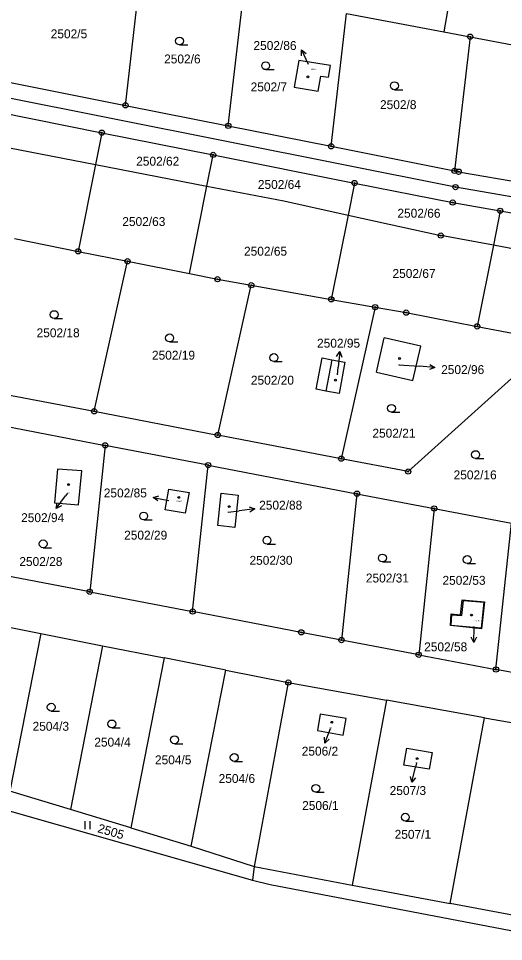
# Model space of a CAD drawing. Extents: x -755819 to -753140, y -1169796 to -1166000.
# Drawn here: x -754940 to -754847.5, y -1169138.4 to -1168962.2 of the extents above; entities that cross this region are included whole.
import ezdxf

# ---------------------------------------------------------------- set-up
doc = ezdxf.new("R2010")
doc.units = 0
for name, color, linetype in [('Vrstva 1', 7, 'Continuous'), ('Vrstva 13', 7, 'Continuous'), ('Vrstva 16', 7, 'Continuous'), ('Vrstva 18', 7, 'Continuous'), ('Vrstva 19', 7, 'Continuous'), ('Vrstva 24', 7, 'Continuous'), ('Vrstva 25', 7, 'Continuous'), ('Vrstva 4', 7, 'Continuous')]:
    doc.layers.add(name, color=color, linetype=linetype)

msp = doc.modelspace()

# ---------------------------------------------------------------- linework, layer by layer
at = {"layer": 'Vrstva 1'}
for p, q in [((-754849.15, -1168906.75), (-754858.89, -1168964.75)), ((-754919.63, -1168978.8), (-754916.79, -1168953.96)), ((-754900.02, -1168982.71), (-754897.13, -1168957.63)), ((-754880.41, -1168986.62), (-754877.47, -1168961.29)), ((-754877.47, -1168961.29), (-754858.89, -1168964.75)), ((-754858.89, -1168964.75), (-754853.87, -1168965.7)), ((-754853.87, -1168965.7), (-754856.87, -1168991.31)), ((-754853.87, -1168965.7), (-754836.29, -1168969.03)), ((-754856.67, -1168994.41), (-754994.55, -1168966.92)), ((-754886.58, -1168970.23), (-754887.44, -1168975.36)), ((-754880.51, -1168971.22), (-754886.58, -1168970.23)), ((-754880.89, -1168973.4), (-754880.51, -1168971.22)), ((-754882.87, -1168976.12), (-754882.38, -1168973.22)), ((-754882.38, -1168973.22), (-754880.89, -1168973.4)), ((-754967.58, -1168975.36), (-754924.13, -1168984.02)), ((-754943.17, -1168974.1), (-754919.63, -1168978.8)), ((-754887.44, -1168975.36), (-754882.87, -1168976.12)), ((-754919.63, -1168978.8), (-754900.02, -1168982.71)), ((-754968.31, -1168981.8), (-754925.34, -1168990.09)), ((-754924.13, -1168984.02), (-754925.34, -1168990.09)), ((-754924.13, -1168984.02), (-754902.91, -1168988.25)), ((-754900.02, -1168982.71), (-754880.41, -1168986.62)), ((-754880.41, -1168986.62), (-754856.87, -1168991.31)), ((-754904.1, -1168994.2), (-754902.91, -1168988.25)), ((-754902.91, -1168988.25), (-754875.94, -1168993.63)), ((-754925.34, -1168990.09), (-754928.65, -1169006.67)), ((-754925.34, -1168990.09), (-754904.1, -1168994.2)), ((-754856.87, -1168991.31), (-754856.08, -1168991.47)), ((-754856.08, -1168991.47), (-754834.62, -1168995.19)), ((-754907.43, -1169010.92), (-754904.1, -1168994.2)), ((-754904.1, -1168994.2), (-754889.43, -1168997.03)), ((-754875.94, -1168993.63), (-754877.16, -1168999.74)), ((-754875.94, -1168993.63), (-754857.22, -1168997.36)), ((-754799.45, -1169004.34), (-754856.67, -1168994.41)), ((-754889.43, -1168997.03), (-754877.16, -1168999.74)), ((-754857.22, -1168997.36), (-754848.15, -1168998.93)), ((-754877.16, -1168999.74), (-754880.37, -1169015.83)), ((-754877.16, -1168999.74), (-754859.49, -1169003.65)), ((-754848.15, -1168998.93), (-754849.46, -1169005.51)), ((-754848.15, -1168998.93), (-754820.54, -1169003.72)), ((-754849.46, -1169005.51), (-754859.49, -1169003.65)), ((-754940.82, -1169004.24), (-754928.65, -1169006.67)), ((-754928.65, -1169006.67), (-754919.25, -1169008.56)), ((-754849.46, -1169005.51), (-754852.54, -1169020.99)), ((-754821.74, -1169010.65), (-754849.46, -1169005.51)), ((-754925.61, -1169037.19), (-754919.25, -1169008.56)), ((-754919.25, -1169008.56), (-754907.43, -1169010.92)), ((-754907.43, -1169010.92), (-754902.09, -1169011.99)), ((-754902.09, -1169011.99), (-754895.64, -1169013.13)), ((-754902.04, -1169041.72), (-754895.64, -1169013.13)), ((-754895.64, -1169013.13), (-754880.37, -1169015.83)), ((-754880.37, -1169015.83), (-754872.01, -1169017.32)), ((-754872.01, -1169017.32), (-754878.47, -1169046.24)), ((-754872.01, -1169017.32), (-754866.1, -1169018.36)), ((-754866.1, -1169018.36), (-754852.54, -1169020.99)), ((-754852.54, -1169020.99), (-754838.09, -1169023.79)), ((-754871.78, -1169029.74), (-754870.28, -1169023.19)), ((-754863.28, -1169024.76), (-754870.28, -1169023.19)), ((-754838.09, -1169023.79), (-754865.71, -1169048.69)), ((-754864.79, -1169031.32), (-754863.28, -1169024.76)), ((-754883.28, -1169032.98), (-754882.14, -1169027.01)), ((-754882.14, -1169027.01), (-754880.28, -1169027.36)), ((-754880.28, -1169027.36), (-754877.77, -1169027.84)), ((-754877.77, -1169027.84), (-754878.86, -1169033.79)), ((-754871.78, -1169029.74), (-754864.79, -1169031.32)), ((-754947.22, -1169033.04), (-754925.61, -1169037.19)), ((-754881.42, -1169033.34), (-754883.28, -1169032.98)), ((-754878.86, -1169033.79), (-754881.42, -1169033.34)), ((-754925.61, -1169037.19), (-754902.04, -1169041.72)), ((-754943.14, -1169039.93), (-754923.5, -1169043.7)), ((-754878.47, -1169046.24), (-754902.04, -1169041.72)), ((-754923.5, -1169043.7), (-754926.46, -1169071.65)), ((-754903.85, -1169047.47), (-754923.5, -1169043.7)), ((-754906.82, -1169075.42), (-754903.85, -1169047.47)), ((-754903.85, -1169047.47), (-754875.47, -1169052.92)), ((-754865.71, -1169048.69), (-754878.47, -1169046.24)), ((-754932.58, -1169048.22), (-754933.18, -1169054.65)), ((-754927.98, -1169048.59), (-754932.58, -1169048.22)), ((-754928.58, -1169055.08), (-754927.98, -1169048.59)), ((-754912.08, -1169055.99), (-754911.38, -1169052.03)), ((-754911.38, -1169052.03), (-754907.5, -1169052.72)), ((-754907.5, -1169052.72), (-754908.25, -1169056.67)), ((-754902.02, -1169059.02), (-754901.38, -1169052.85)), ((-754901.38, -1169052.85), (-754898.16, -1169053.18)), ((-754875.47, -1169052.92), (-754878.43, -1169080.86)), ((-754875.47, -1169052.92), (-754860.74, -1169055.75)), ((-754933.18, -1169054.65), (-754928.58, -1169055.08)), ((-754898.16, -1169053.18), (-754898.8, -1169059.35)), ((-754908.25, -1169056.67), (-754912.08, -1169055.99)), ((-754860.74, -1169055.75), (-754863.7, -1169083.67)), ((-754860.74, -1169055.75), (-754846.01, -1169058.57)), ((-754898.8, -1169059.35), (-754902.02, -1169059.02)), ((-754848.96, -1169086.48), (-754846.01, -1169058.57)), ((-754926.46, -1169071.65), (-754946.1, -1169067.88)), ((-754926.46, -1169071.65), (-754906.82, -1169075.42)), ((-754855.71, -1169076.02), (-754855.42, -1169073.16)), ((-754855.42, -1169073.16), (-754851.15, -1169073.55)), ((-754851.15, -1169073.55), (-754851.69, -1169078.71)), ((-754886.1, -1169079.39), (-754906.82, -1169075.42)), ((-754857.64, -1169078.1), (-754857.48, -1169075.84)), ((-754857.48, -1169075.84), (-754855.71, -1169076.02)), ((-754947.51, -1169077.28), (-754935.76, -1169079.61)), ((-754878.43, -1169080.86), (-754886.1, -1169079.39)), ((-754851.69, -1169078.71), (-754857.64, -1169078.1)), ((-754935.76, -1169079.61), (-754941.67, -1169109.7)), ((-754935.76, -1169079.61), (-754924, -1169081.95)), ((-754863.7, -1169083.67), (-754878.43, -1169080.86)), ((-754924, -1169081.95), (-754930.12, -1169113.2)), ((-754924, -1169081.95), (-754912.25, -1169084.28)), ((-754912.25, -1169084.28), (-754918.64, -1169116.67)), ((-754900.5, -1169086.62), (-754912.25, -1169084.28)), ((-754863.7, -1169083.67), (-754848.96, -1169086.48)), ((-754831.38, -1169089.83), (-754848.96, -1169086.48)), ((-754907.08, -1169120.17), (-754900.5, -1169086.62)), ((-754900.5, -1169086.62), (-754888.57, -1169088.97)), ((-754888.57, -1169088.97), (-754895.06, -1169124.1)), ((-754888.57, -1169088.97), (-754869.87, -1169092.33)), ((-754869.87, -1169092.33), (-754876.39, -1169127.61)), ((-754851.17, -1169095.68), (-754869.87, -1169092.33)), ((-754882.48, -1169094.99), (-754883.02, -1169098.14)), ((-754877.56, -1169095.84), (-754882.48, -1169094.99)), ((-754878.09, -1169098.99), (-754877.56, -1169095.84)), ((-754857.71, -1169131.11), (-754851.17, -1169095.68)), ((-754851.17, -1169095.68), (-754830.74, -1169099.35)), ((-754883.02, -1169098.14), (-754878.09, -1169098.99)), ((-754866.53, -1169104.72), (-754865.97, -1169101.47)), ((-754865.97, -1169101.47), (-754861.13, -1169102.3)), ((-754861.13, -1169102.3), (-754861.68, -1169105.47)), ((-754861.68, -1169105.47), (-754866.53, -1169104.72)), ((-754930.12, -1169113.2), (-754941.67, -1169109.7)), ((-754918.64, -1169116.67), (-754930.12, -1169113.2)), ((-754918.64, -1169116.67), (-754907.08, -1169120.17)), ((-754907.08, -1169120.17), (-754895.06, -1169124.1)), ((-754895.06, -1169124.1), (-754895.38, -1169126.66)), ((-754895.06, -1169124.1), (-754876.39, -1169127.61)), ((-754876.39, -1169127.61), (-754857.71, -1169131.11)), ((-754835.83, -1169135.22), (-754857.71, -1169131.11))]:
    msp.add_line(p, q, dxfattribs=at)
at = {"layer": 'Vrstva 13'}
for p, q in [((-754946.14, -1169112.24), (-754895.38, -1169126.66)), ((-754895.38, -1169126.66), (-754892.04, -1169127.52)), ((-754892.04, -1169127.52), (-754835.27, -1169138.4))]:
    msp.add_line(p, q, dxfattribs=at)
at = {"layer": 'Vrstva 16'}
for p, q in [((-754886.05, -1168968.23), (-754884.77, -1168970.94)), ((-754878.76, -1169025.8), (-754879.04, -1169028.79)), ((-754867.51, -1169028.3), (-754863.6, -1169028.59)), ((-754879.18, -1169030.26), (-754879.04, -1169028.79)), ((-754860.61, -1169028.82), (-754863.6, -1169028.59)), ((-754930.72, -1169052.85), (-754931.08, -1169053.34)), ((-754932.83, -1169055.78), (-754931.08, -1169053.34)), ((-754914.33, -1169053.63), (-754911.38, -1169054.2)), ((-754900.05, -1169056.46), (-754897.96, -1169056.18)), ((-754894.98, -1169055.79), (-754897.96, -1169056.18)), ((-754853.21, -1169081.3), (-754853.09, -1169078.3)), ((-754881.59, -1169100.51), (-754880.52, -1169097.71)), ((-754880.49, -1169097.62), (-754880.52, -1169097.71)), ((-754865.04, -1169108), (-754864.31, -1169105.09)), ((-754864.12, -1169104.32), (-754864.31, -1169105.09))]:
    msp.add_line(p, q, dxfattribs=at)
for points in [[(-754886.08, -1168969.35), (-754886.05, -1168968.23), (-754885.17, -1168968.92)], [(-754879.35, -1169026.75), (-754878.76, -1169025.8), (-754878.35, -1169026.85)], [(-754861.57, -1169028.24), (-754860.61, -1169028.82), (-754861.64, -1169029.24)], [(-754931.84, -1169055.26), (-754932.83, -1169055.78), (-754932.65, -1169054.67)], [(-754913.44, -1169054.31), (-754914.33, -1169053.63), (-754913.25, -1169053.33)], [(-754896.04, -1169055.43), (-754894.98, -1169055.79), (-754895.91, -1169056.42)], [(-754852.67, -1169080.32), (-754853.21, -1169081.3), (-754853.67, -1169080.28)], [(-754880.77, -1169099.76), (-754881.59, -1169100.51), (-754881.7, -1169099.4)], [(-754864.31, -1169107.15), (-754865.04, -1169108), (-754865.28, -1169106.91)]]:
    msp.add_lwpolyline(points, dxfattribs=at)
at = {"layer": 'Vrstva 24'}
for centre, radius in [((-754853.87, -1168965.7), 0.5), ((-754853.87, -1168965.7), 0.1), ((-754919.63, -1168978.8), 0.5), ((-754919.63, -1168978.8), 0.1), ((-754900.02, -1168982.71), 0.5), ((-754924.13, -1168984.02), 0.5), ((-754924.13, -1168984.02), 0.1), ((-754900.02, -1168982.71), 0.1), ((-754902.91, -1168988.25), 0.5), ((-754880.41, -1168986.62), 0.5), ((-754880.41, -1168986.62), 0.1), ((-754902.91, -1168988.25), 0.1), ((-754856.87, -1168991.31), 0.5), ((-754856.87, -1168991.31), 0.1), ((-754856.08, -1168991.47), 0.5), ((-754856.08, -1168991.47), 0.1), ((-754875.94, -1168993.63), 0.5), ((-754875.94, -1168993.63), 0.1), ((-754856.67, -1168994.41), 0.5), ((-754856.67, -1168994.41), 0.1), ((-754857.22, -1168997.36), 0.5), ((-754857.22, -1168997.36), 0.1), ((-754848.15, -1168998.93), 0.5), ((-754848.15, -1168998.93), 0.1), ((-754859.49, -1169003.65), 0.5), ((-754859.49, -1169003.65), 0.1), ((-754928.65, -1169006.67), 0.5), ((-754928.65, -1169006.67), 0.1), ((-754919.25, -1169008.56), 0.5), ((-754919.25, -1169008.56), 0.1), ((-754902.09, -1169011.99), 0.5), ((-754902.09, -1169011.99), 0.1), ((-754895.64, -1169013.13), 0.5), ((-754895.64, -1169013.13), 0.1), ((-754880.37, -1169015.83), 0.5), ((-754880.37, -1169015.83), 0.1), ((-754872.01, -1169017.32), 0.5), ((-754872.01, -1169017.32), 0.1), ((-754866.1, -1169018.36), 0.5), ((-754866.1, -1169018.36), 0.1), ((-754852.54, -1169020.99), 0.5), ((-754852.54, -1169020.99), 0.1), ((-754925.61, -1169037.19), 0.5), ((-754925.61, -1169037.19), 0.1), ((-754902.04, -1169041.72), 0.5), ((-754902.04, -1169041.72), 0.1), ((-754923.5, -1169043.7), 0.5), ((-754923.5, -1169043.7), 0.1), ((-754878.47, -1169046.24), 0.5), ((-754903.85, -1169047.47), 0.5), ((-754903.85, -1169047.47), 0.1), ((-754878.47, -1169046.24), 0.1), ((-754865.71, -1169048.69), 0.5), ((-754865.71, -1169048.69), 0.1), ((-754875.47, -1169052.92), 0.5), ((-754875.47, -1169052.92), 0.1), ((-754860.74, -1169055.75), 0.5), ((-754860.74, -1169055.75), 0.1), ((-754926.46, -1169071.65), 0.5), ((-754926.46, -1169071.65), 0.1), ((-754906.82, -1169075.42), 0.5), ((-754906.82, -1169075.42), 0.1), ((-754886.1, -1169079.39), 0.5), ((-754886.1, -1169079.39), 0.1), ((-754878.43, -1169080.86), 0.5), ((-754878.43, -1169080.86), 0.1), ((-754863.7, -1169083.67), 0.5), ((-754863.7, -1169083.67), 0.1), ((-754848.96, -1169086.48), 0.5), ((-754848.96, -1169086.48), 0.1), ((-754888.57, -1169088.97), 0.5), ((-754888.57, -1169088.97), 0.1)]:
    msp.add_circle(centre, radius, dxfattribs=at)
at = {"layer": 'Vrstva 25'}
for p, q in [((-754909.32, -1168967.27), (-754907.72, -1168967.27)), ((-754892.89, -1168971.99), (-754891.29, -1168971.99)), ((-754868.33, -1168975.81), (-754866.73, -1168975.81)), ((-754933.23, -1169019.49), (-754931.63, -1169019.49)), ((-754911.22, -1169023.94), (-754909.62, -1169023.94)), ((-754891.32, -1169027.69), (-754889.72, -1169027.69)), ((-754868.88, -1169037.38), (-754867.28, -1169037.38)), ((-754852.85, -1169046.21), (-754851.25, -1169046.21)), ((-754916.16, -1169057.93), (-754914.56, -1169057.93)), ((-754935.33, -1169063.24), (-754933.73, -1169063.24)), ((-754892.63, -1169062.56), (-754891.03, -1169062.56)), ((-754870.62, -1169065.94), (-754869.02, -1169065.94)), ((-754854.44, -1169066.25), (-754852.84, -1169066.25)), ((-754933.8, -1169094.42), (-754932.2, -1169094.42)), ((-754922.23, -1169097.62), (-754920.63, -1169097.62)), ((-754910.28, -1169100.64), (-754908.68, -1169100.64)), ((-754898.89, -1169104.02), (-754897.29, -1169104.02)), ((-754883.33, -1169109.9), (-754881.73, -1169109.9)), ((-754927.35, -1169116.94), (-754927.35, -1169115.44)), ((-754926.35, -1169116.94), (-754926.35, -1169115.44)), ((-754866.25, -1169115.42), (-754864.65, -1169115.42))]:
    msp.add_line(p, q, dxfattribs=at)
for centre, radius in [((-754909.32, -1168966.52), 0.75), ((-754892.89, -1168971.24), 0.75), ((-754884.82, -1168973.36), 0.175), ((-754868.33, -1168975.06), 0.75), ((-754933.23, -1169018.74), 0.75), ((-754911.22, -1169023.19), 0.75), ((-754891.32, -1169026.94), 0.75), ((-754867.34, -1169027.12), 0.175), ((-754879.59, -1169031.26), 0.175), ((-754868.88, -1169036.63), 0.75), ((-754852.85, -1169045.46), 0.75), ((-754930.48, -1169051.19), 0.175), ((-754909.48, -1169053.63), 0.175), ((-754916.16, -1169057.18), 0.75), ((-754899.85, -1169055.39), 0.175), ((-754935.33, -1169062.49), 0.75), ((-754892.63, -1169061.81), 0.75), ((-754870.62, -1169065.19), 0.75), ((-754854.44, -1169065.5), 0.75), ((-754853.62, -1169076.08), 0.175), ((-754933.8, -1169093.67), 0.75), ((-754922.23, -1169096.87), 0.75), ((-754880.29, -1169096.55), 0.175), ((-754910.28, -1169099.89), 0.75), ((-754898.89, -1169103.27), 0.75), ((-754863.98, -1169103.49), 0.175), ((-754883.33, -1169109.15), 0.75), ((-754866.25, -1169114.67), 0.75)]:
    msp.add_circle(centre, radius, dxfattribs=at)
at = {"layer": 'Vrstva 4'}
for p, q in [((-754880.28, -1169027.36), (-754881.42, -1169033.34)), ((-754855.45, -1169076.19), (-754855.18, -1169073.29)), ((-754855.18, -1169073.29), (-754851.3, -1169073.63)), ((-754851.3, -1169073.63), (-754851.77, -1169078.59)), ((-754857.52, -1169078.07), (-754857.35, -1169076.02)), ((-754857.35, -1169076.02), (-754855.45, -1169076.19)), ((-754851.77, -1169078.59), (-754857.52, -1169078.07))]:
    msp.add_line(p, q, dxfattribs=at)

# ---------------------------------------------------------------- texts
at = {"layer": 'Vrstva 16'}
for s, p in [('2502/86', (-754895.22, -1168968.23)), ('2502/95', (-754883.09, -1169025.05)), ('2502/96', (-754859.42, -1169030.09)), ('2502/85', (-754923.77, -1169053.63)), ('2502/88', (-754894.13, -1169055.96)), ('2502/94', (-754939.54, -1169058.35)), ('2502/58', (-754862.66, -1169083)), ('2506/2', (-754886.01, -1169102.91)), ('2507/3', (-754869.24, -1169110.43))]:
    msp.add_text(s, height=1.7, dxfattribs=at).set_placement(p)
at = {"layer": 'Vrstva 18'}
for s, p in [('2502/5', (-754933.89, -1168966)), ('2502/6', (-754912.26, -1168970.8)), ('2502/7', (-754895.76, -1168976.13)), ('2502/8', (-754871.08, -1168979.52)), ('2502/62', (-754917.59, -1168990.32)), ('2502/64', (-754894.38, -1168994.75)), ('2502/63', (-754920.24, -1169001.83)), ('2502/66', (-754867.76, -1169000.24)), ('2502/65', (-754897.02, -1169007.49)), ('2502/67', (-754868.7, -1169011.74)), ('2502/18', (-754936.59, -1169023.06)), ('2502/19', (-754914.58, -1169027.34)), ('2502/20', (-754895.71, -1169032.11)), ('2502/21', (-754872.53, -1169042.22)), ('2502/16', (-754857.04, -1169050.18)), ('2502/29', (-754919.89, -1169061.68)), ('2502/28', (-754939.88, -1169066.72)), ('2502/30', (-754895.98, -1169066.49)), ('2502/31', (-754873.78, -1169069.87)), ('2502/53', (-754859.17, -1169070.31)), ('2504/3', (-754937.35, -1169098.17)), ('2504/4', (-754925.58, -1169101.19)), ('2504/5', (-754914.01, -1169104.57)), ('2504/6', (-754901.86, -1169108.13)), ('2506/1', (-754885.93, -1169113.29)), ('2507/1', (-754868.29, -1169118.79))]:
    msp.add_text(s, height=1.7, dxfattribs=at).set_placement(p)
msp.add_text('2505', height=1.7, rotation=343.7747, dxfattribs=at).set_placement((-754925.06, -1169117.51))
at = {"layer": 'Vrstva 19'}
for s, height, p in [('2502/86', 0.2, (-754884.22, -1168972.03)), ('2502/96', 0.1, (-754867.81, -1169028.3)), ('2502/95', 0.1, (-754879.48, -1169030.26)), ('2502/94', 0.1, (-754930.71, -1169052.85)), ('2502/85', 0.2, (-754909.92, -1169054.48)), ('2502/88', 0.1, (-754900.35, -1169056.46)), ('2502/58', 0.2, (-754853.02, -1169077.3)), ('2506/2', 0.1, (-754880.74, -1169097.62)), ('2507/3', 0.1, (-754864.37, -1169104.32))]:
    msp.add_text(s, height=height, dxfattribs=at).set_placement(p)

doc.saveas('drawing.dxf')
